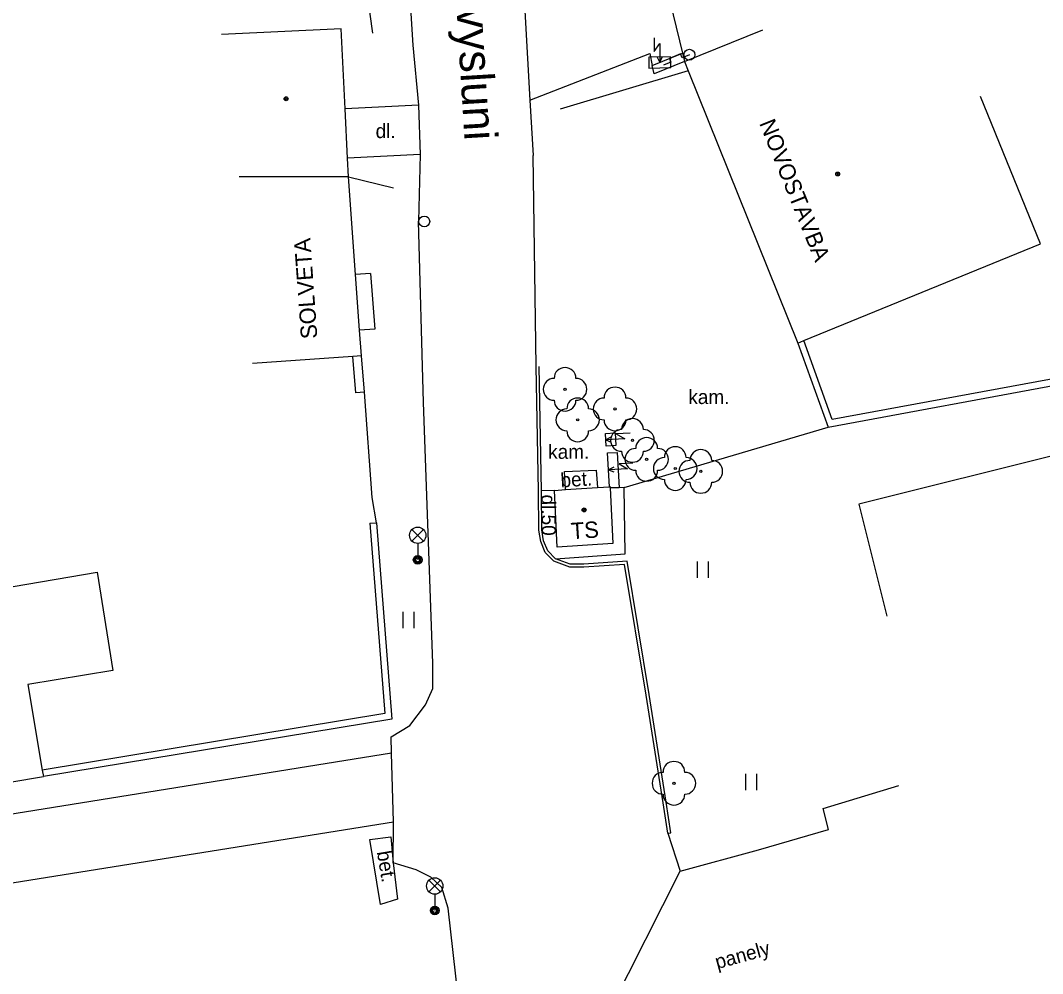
# Model space of a CAD drawing. Extents: x -538441 to -536770, y -1181008 to -1179809.
# Drawn here: x -538260.92 to -538214.09, y -1180410.62 to -1180366.95 of the extents above; entities that cross this region are included whole.
import ezdxf

# ---------------------------------------------------------------- set-up
doc = ezdxf.new("R2010")
doc.units = 0
for name, color, linetype in [('Vrstva 10', 7, 'Continuous'), ('Vrstva 11', 7, 'Continuous'), ('Vrstva 22', 7, 'Continuous'), ('Vrstva 23', 7, 'Continuous'), ('Vrstva 24', 7, 'Continuous'), ('Vrstva 28', 7, 'Continuous'), ('Vrstva 31', 7, 'Continuous'), ('Vrstva 33', 7, 'Continuous'), ('Vrstva 36', 7, 'Continuous'), ('Vrstva 39', 7, 'Continuous'), ('Vrstva 40', 7, 'Continuous'), ('Vrstva 41', 7, 'Continuous'), ('Vrstva 49', 7, 'Continuous'), ('Vrstva 5', 7, 'Continuous'), ('Vrstva 7', 7, 'Continuous'), ('Vrstva 8', 7, 'Continuous')]:
    doc.layers.add(name, color=color, linetype=linetype)

msp = doc.modelspace()

# ---------------------------------------------------------------- linework, layer by layer
at = {"layer": 'Vrstva 10'}
for p, q in [((-538243.918, -1180400.527), (-538285.07, -1180407.14)), ((-538284.8, -1180410.21), (-538243.83, -1180403.66)), ((-538231.258, -1180404.191), (-538230.69, -1180405.93)), ((-538240.77, -1180412.57), (-538241.33, -1180407.62))]:
    msp.add_line(p, q, dxfattribs=at)
for points in [[(-538237.298, -1180382.809), (-538237.43, -1180373.14)], [(-538237.19, -1180388.502), (-538237.298, -1180382.809)], [(-538233.238, -1180391.878), (-538235.105, -1180392), (-538235.755, -1180392), (-538236.488, -1180391.73), (-538236.879, -1180391.328), (-538237.086, -1180390.828), (-538237.17, -1180390.302), (-538237.19, -1180388.502)], [(-538232.258, -1180397.862), (-538233.238, -1180391.878)], [(-538231.258, -1180404.191), (-538231.468, -1180402.791), (-538232.258, -1180397.862)], [(-538243.84, -1180405.55), (-538243.83, -1180403.66), (-538243.918, -1180400.527), (-538243.93, -1180399.77)], [(-538224.15, -1180403.06), (-538220.67, -1180402)], [(-538230.69, -1180405.93), (-538227.1, -1180404.95), (-538223.9, -1180404.01), (-538224.15, -1180403.06)], [(-538233.86, -1180412.19), (-538230.69, -1180405.93)]]:
    msp.add_lwpolyline(points, dxfattribs=at)
at = {"layer": 'Vrstva 11'}
for p, q in [((-538243.53, -1180359.31), (-538242.94, -1180368.09)), ((-538242.94, -1180368.09), (-538242.69, -1180370.83)), ((-538242.69, -1180370.83), (-538246.046, -1180371)), ((-538242.6, -1180373.09), (-538245.933, -1180373.26)), ((-538242.46, -1180384.46), (-538242.68, -1180376.15)), ((-538198.41, -1180383.09), (-538222.51, -1180389.11)), ((-538242.03, -1180396.39), (-538242.46, -1180384.46)), ((-538236.45, -1180388.48), (-538237.05, -1180388.5)), ((-538222.51, -1180389.11), (-538221.229, -1180394.239)), ((-538242.03, -1180397.56), (-538242.03, -1180396.39)), ((-538242.37, -1180398.31), (-538242.03, -1180397.56)), ((-538243.08, -1180399.26), (-538242.37, -1180398.31)), ((-538243.93, -1180399.77), (-538243.08, -1180399.26)), ((-538242.79, -1180405.87), (-538243.84, -1180405.55)), ((-538242.12, -1180406.2), (-538242.79, -1180405.87)), ((-538241.61, -1180406.67), (-538242.12, -1180406.2)), ((-538241.33, -1180407.62), (-538241.61, -1180406.67))]:
    msp.add_line(p, q, dxfattribs=at)
for points in [[(-538238.27, -1180358.6), (-538238.175, -1180360.251), (-538238.072, -1180362.034), (-538237.924, -1180364.589), (-538237.577, -1180370.604), (-538237.43, -1180373.14)], [(-538237.577, -1180370.604), (-538232.09, -1180368.47), (-538231.98, -1180369.02)], [(-538242.69, -1180370.83), (-538242.6, -1180373.09), (-538242.68, -1180376.15)], [(-538237.05, -1180388.5), (-538237.158, -1180382.806)], [(-538235.944, -1180388.446), (-538236, -1180387.61), (-538234.54, -1180387.56), (-538234.487, -1180388.349)], [(-538233.12, -1180391.73), (-538235.11, -1180391.86), (-538235.73, -1180391.86), (-538236.41, -1180391.61), (-538236.76, -1180391.25), (-538236.95, -1180390.79), (-538237.03, -1180390.29), (-538237.05, -1180388.5)], [(-538236.41, -1180391.61), (-538233.21, -1180391.39), (-538233.26, -1180388.356), (-538233.49, -1180388.36)], [(-538232.12, -1180397.84), (-538233.12, -1180391.73)], [(-538231.258, -1180404.191), (-538231.12, -1180404.17), (-538231.33, -1180402.77), (-538232.12, -1180397.84)], [(-538244.92, -1180404.48), (-538243.95, -1180404.36), (-538243.84, -1180405.55), (-538243.64, -1180407.21), (-538244.42, -1180407.46), (-538244.92, -1180404.48)]]:
    msp.add_lwpolyline(points, dxfattribs=at)
at = {"layer": 'Vrstva 22'}
for centre in [(-538235.97, -1180383.85), (-538233.68, -1180384.75), (-538235.39, -1180385.25), (-538232.88, -1180386.19), (-538232.23, -1180387.06), (-538230.92, -1180387.48), (-538229.75, -1180387.61), (-538230.98, -1180401.9)]:
    msp.add_circle(centre, 0.05, dxfattribs=at)
for centre, start, end in [((-538235.97, -1180383.35), 0, 180), ((-538236.47, -1180383.85), 90, 270), ((-538235.47, -1180383.85), 270, 90), ((-538233.68, -1180384.25), 0, 180), ((-538235.97, -1180384.35), 180, 0), ((-538235.39, -1180384.75), 0, 180), ((-538234.18, -1180384.75), 90, 270), ((-538233.18, -1180384.75), 270, 90), ((-538235.89, -1180385.25), 90, 270), ((-538234.89, -1180385.25), 270, 90), ((-538233.68, -1180385.25), 180, 0), ((-538232.88, -1180385.69), 0, 180), ((-538235.39, -1180385.75), 180, 0), ((-538233.38, -1180386.19), 90, 270), ((-538232.38, -1180386.19), 270, 90), ((-538232.23, -1180386.56), 0, 180), ((-538232.88, -1180386.69), 180, 0), ((-538232.73, -1180387.06), 90, 270), ((-538231.73, -1180387.06), 270, 90), ((-538230.92, -1180386.98), 0, 180), ((-538229.75, -1180387.11), 0, 180), ((-538231.42, -1180387.48), 90, 270), ((-538230.25, -1180387.61), 90, 270), ((-538230.42, -1180387.48), 270, 90), ((-538229.25, -1180387.61), 270, 90), ((-538232.23, -1180387.56), 180, 0), ((-538230.92, -1180387.98), 180, 0), ((-538229.75, -1180388.11), 180, 0), ((-538230.98, -1180401.4), 0, 180), ((-538231.48, -1180401.9), 90, 270), ((-538230.48, -1180401.9), 270, 90), ((-538230.98, -1180402.4), 180, 0)]:
    msp.add_arc(centre, 0.5, start, end, dxfattribs=at)
at = {"layer": 'Vrstva 23'}
msp.add_line((-538233.26, -1180388.356), (-538223.92, -1180385.58), dxfattribs=at)
at = {"layer": 'Vrstva 24'}
for p, q in [((-538231.883, -1180367.748), (-538231.883, -1180368.374)), ((-538231.883, -1180368.374), (-538231.633, -1180367.999)), ((-538231.633, -1180367.999), (-538231.633, -1180368.874)), ((-538231.98, -1180369.02), (-538230.585, -1180368.448)), ((-538230.678, -1180368.487), (-538231.19, -1180368.694)), ((-538230.61, -1180368.657), (-538230.678, -1180368.487)), ((-538230.268, -1180368.52), (-538230.61, -1180368.657)), ((-538231.89, -1180369.39), (-538231.98, -1180369.02)), ((-538230.493, -1180368.827), (-538231.89, -1180369.39)), ((-538231.743, -1180368.629), (-538231.633, -1180368.874)), ((-538231.633, -1180368.874), (-538231.523, -1180368.629)), ((-538231.122, -1180368.864), (-538231.463, -1180369.003)), ((-538231.19, -1180368.694), (-538231.122, -1180368.864)), ((-538232.993, -1180385.862), (-538233.62, -1180385.895)), ((-538233.62, -1180385.895), (-538233.231, -1180386.125)), ((-538233.866, -1180386.048), (-538234.105, -1180386.17)), ((-538233.231, -1180386.125), (-538234.105, -1180386.17)), ((-538234.105, -1180386.17), (-538233.855, -1180386.268)), ((-538232.864, -1180387.234), (-538233.49, -1180387.263)), ((-538233.49, -1180387.263), (-538233.103, -1180387.495)), ((-538233.737, -1180387.416), (-538233.977, -1180387.536)), ((-538233.103, -1180387.495), (-538233.977, -1180387.536)), ((-538233.977, -1180387.536), (-538233.727, -1180387.635))]:
    msp.add_line(p, q, dxfattribs=at)
msp.add_lwpolyline([(-538232.126, -1180369.13), (-538231.126, -1180369.112), (-538231.134, -1180368.61), (-538232.134, -1180368.628)], close=True, dxfattribs=at)
at = {"layer": 'Vrstva 28'}
msp.add_circle((-538242.42, -1180376.16), 0.25, dxfattribs=at)
at = {"layer": 'Vrstva 31'}
msp.add_circle((-538230.27, -1180368.52), 0.25, dxfattribs=at)
at = {"layer": 'Vrstva 33'}
for p, q in [((-538242.984, -1180390.801), (-538242.456, -1180390.271)), ((-538242.984, -1180390.271), (-538242.456, -1180390.801)), ((-538242.72, -1180390.91), (-538242.72, -1180391.66)), ((-538242.204, -1180406.871), (-538241.676, -1180406.341)), ((-538242.204, -1180406.341), (-538241.676, -1180406.871)), ((-538241.94, -1180406.98), (-538241.94, -1180407.73))]:
    msp.add_line(p, q, dxfattribs=at)
for centre, radius in [((-538242.72, -1180390.536), 0.375), ((-538242.72, -1180391.661), 0.2), ((-538242.72, -1180391.661), 0.145), ((-538242.72, -1180391.661), 0.0876), ((-538241.94, -1180406.606), 0.375), ((-538241.94, -1180407.731), 0.2), ((-538241.94, -1180407.731), 0.145), ((-538241.94, -1180407.731), 0.0876)]:
    msp.add_circle(centre, radius, dxfattribs=at)
at = {"layer": 'Vrstva 36'}
for p, q in [((-538229.895, -1180392.484), (-538229.895, -1180391.734)), ((-538229.394, -1180392.484), (-538229.394, -1180391.734)), ((-538243.381, -1180394.798), (-538243.381, -1180394.048)), ((-538242.88, -1180394.798), (-538242.88, -1180394.048)), ((-538227.688, -1180402.218), (-538227.688, -1180401.468)), ((-538227.187, -1180402.218), (-538227.187, -1180401.468))]:
    msp.add_line(p, q, dxfattribs=at)
at = {"layer": 'Vrstva 39'}
for centre, radius in [((-538248.75, -1180370.54), 0.09), ((-538248.75, -1180370.54), 0.0398), ((-538223.48, -1180373.985), 0.09), ((-538223.48, -1180373.985), 0.0398), ((-538235.095, -1180389.376), 0.09), ((-538235.095, -1180389.376), 0.0398)]:
    msp.add_circle(centre, radius, dxfattribs=at)
at = {"layer": 'Vrstva 5'}
for p, q in [((-538246.23, -1180367.33), (-538251.71, -1180367.6)), ((-538230.493, -1180368.827), (-538226.907, -1180367.381)), ((-538214.18, -1180377.18), (-538216.942, -1180370.43)), ((-538245.89, -1180374.117), (-538250.897, -1180374.109)), ((-538245.568, -1180378.594), (-538245.89, -1180374.117)), ((-538225.022, -1180381.616), (-538214.18, -1180377.18)), ((-538244.881, -1180378.547), (-538245.568, -1180378.594)), ((-538245.384, -1180381.141), (-538245.568, -1180378.594)), ((-538244.881, -1180378.547), (-538244.69, -1180381.094)), ((-538244.69, -1180381.094), (-538245.384, -1180381.141)), ((-538245.3, -1180382.313), (-538245.384, -1180381.141)), ((-538225.3, -1180381.73), (-538225.022, -1180381.616)), ((-538245.699, -1180382.341), (-538250.288, -1180382.664)), ((-538245.3, -1180382.313), (-538245.699, -1180382.341)), ((-538261.26, -1180392.88), (-538257.41, -1180392.22)), ((-538257.41, -1180392.22), (-538256.68, -1180396.74)), ((-538256.68, -1180396.74), (-538260.58, -1180397.369))]:
    msp.add_line(p, q, dxfattribs=at)
for points in [[(-538233.79, -1180355.273), (-538232.934, -1180358.791), (-538232.898, -1180358.939), (-538232.176, -1180361.909), (-538230.585, -1180368.448), (-538230.493, -1180368.827)], [(-538245.89, -1180374.117), (-538245.933, -1180373.26), (-538246.046, -1180371), (-538246.23, -1180367.33)], [(-538230.493, -1180368.827), (-538230.322, -1180369.252), (-538225.3, -1180381.73)], [(-538233.78, -1180390.91), (-538236.33, -1180391.08), (-538236.45, -1180388.48), (-538235.944, -1180388.446), (-538234.487, -1180388.349), (-538233.933, -1180388.312), (-538233.9, -1180388.31), (-538233.897, -1180388.369), (-538233.78, -1180390.91)], [(-538260.58, -1180397.369), (-538259.92, -1180401.294), (-538259.87, -1180401.59)], [(-538294.71, -1180407.45), (-538259.87, -1180401.59)]]:
    msp.add_lwpolyline(points, dxfattribs=at)
at = {"layer": 'Vrstva 7'}
for p, q in [((-538244.78, -1180367.54), (-538246.79, -1180352.56)), ((-538230.322, -1180369.252), (-538236.19, -1180371.008)), ((-538245.89, -1180374.117), (-538243.83, -1180374.617)), ((-538199.035, -1180380.665), (-538223.724, -1180385.239)), ((-538223.92, -1180385.58), (-538198.98, -1180380.96)), ((-538223.724, -1180385.239), (-538225.022, -1180381.616)), ((-538225.3, -1180381.73), (-538223.92, -1180385.58)), ((-538245.559, -1180384.008), (-538245.699, -1180382.341)), ((-538245.159, -1180383.977), (-538245.3, -1180382.313)), ((-538245.159, -1180383.977), (-538245.559, -1180384.008))]:
    msp.add_line(p, q, dxfattribs=at)
for points in [[(-538234.09, -1180386.46), (-538234.12, -1180385.88), (-538233.68, -1180385.85), (-538233.65, -1180386.43), (-538234.09, -1180386.46)], [(-538233.933, -1180388.312), (-538234.02, -1180386.76), (-538233.58, -1180386.75), (-538233.49, -1180388.36), (-538233.897, -1180388.369)], [(-538244.909, -1180389.983), (-538244.61, -1180389.96)], [(-538244.909, -1180389.983), (-538244.23, -1180398.709)], [(-538244.61, -1180389.96), (-538243.91, -1180398.96)], [(-538244.23, -1180398.709), (-538259.92, -1180401.294)], [(-538243.91, -1180398.96), (-538259.87, -1180401.59)]]:
    msp.add_lwpolyline(points, dxfattribs=at)
at = {"layer": 'Vrstva 8'}
for p, q in [((-538244.8, -1180388.813), (-538245.159, -1180383.977)), ((-538244.61, -1180389.96), (-538244.8, -1180388.813))]:
    msp.add_line(p, q, dxfattribs=at)

# ---------------------------------------------------------------- texts
at = {"layer": 'Vrstva 40'}
for s, p in [('dl.', (-538244.648, -1180372.339)), ('kam.', (-538230.321, -1180384.525)), ('kam.', (-538236.741, -1180387.034))]:
    msp.add_text(s, height=0.65, dxfattribs=at).set_placement(p)
for s, rotation, p in [('bet.', 3.8141, (-538236.156, -1180388.345)), ('dl.50', 270.6402, (-538237.056, -1180388.675)), ('bet.', 279.5247, (-538244.594, -1180405.046)), ('panely', 15.2771, (-538228.996, -1180410.417))]:
    msp.add_text(s, height=0.65, rotation=rotation, dxfattribs=at).set_placement(p)
at = {"layer": 'Vrstva 41'}
for s, rotation, p in [('NOVOSTAVBA', 291.9564, (-538227.085, -1180371.657)), ('SOLVETA', 94.1167, (-538247.312, -1180381.515)), ('TS', 3.8141, (-538235.679, -1180390.721))]:
    msp.add_text(s, height=0.75, rotation=rotation, dxfattribs=at).set_placement(p)
at = {"layer": 'Vrstva 49'}
msp.add_text('ul. Na vysluni', height=1.5, rotation=273.472, dxfattribs=at).set_placement((-538241.295, -1180360.578))

doc.saveas('drawing.dxf')
